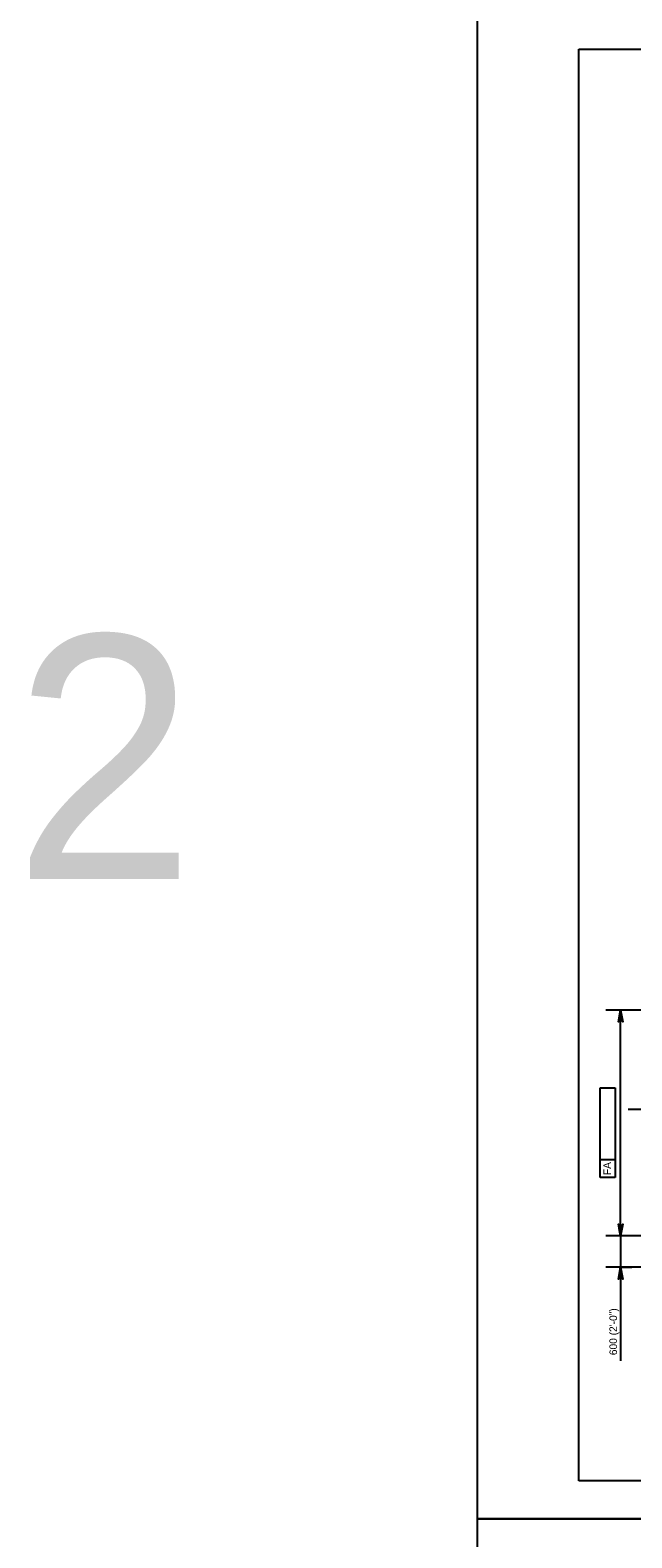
# Model space of a CAD drawing. Extents: x 634540 to 640306, y 296059 to 300275.
# Drawn here: x 638259 to 638496, y 297240 to 297834 of the extents above; entities that cross this region are included whole.
import ezdxf

# ---------------------------------------------------------------- set-up
doc = ezdxf.new("R2010")
doc.units = 0
for name, color, linetype in [('2', 7, 'Continuous'), ('3', 7, 'Continuous'), ('4', 7, 'Continuous'), ('PLT-BNDY', 7, 'Continuous')]:
    doc.layers.add(name, color=color, linetype=linetype)

msp = doc.modelspace()

# ---------------------------------------------------------------- linework, layer by layer
at = {"layer": '2'}
for p, q in [((638475.46, 297262.46), (638475.46, 297826.46)), ((638475.46, 297826.46), (639261.46, 297826.46)), ((639261.46, 297262.46), (638475.46, 297262.46))]:
    msp.add_line(p, q, dxfattribs=at)
at = {"layer": '3'}
for p, q in [((638640.21, 297447.85), (638486.06, 297447.85)), ((638492.17, 297447.85), (638487.41, 297447.85)), ((638499.38, 297447.85), (638487.41, 297447.85)), ((638491.84, 297358.89), (638491.84, 297447.85)), ((638483.77, 297417.29), (638489.67, 297417.29)), ((638483.77, 297388.84), (638483.77, 297417.29)), ((638489.67, 297417.29), (638489.67, 297381.99)), ((638574.09, 297408.72), (638494.78, 297408.72)), ((638483.77, 297381.99), (638483.77, 297388.84)), ((638489.67, 297388.84), (638483.77, 297388.84)), ((638489.67, 297381.99), (638483.77, 297381.99)), ((638574.09, 297358.89), (638486.06, 297358.89)), ((638492.17, 297358.89), (638487.41, 297358.89)), ((638499.38, 297358.89), (638487.41, 297358.89)), ((638491.84, 297358.89), (638491.84, 297346.59)), ((638574.09, 297346.59), (638486.06, 297346.59)), ((638491.24, 297346.59), (638496.27, 297346.59)), ((638491.84, 297346.59), (638491.84, 297309.63))]:
    msp.add_line(p, q, dxfattribs=at)
for points in [[(638491.84, 297447.85), (638492.71, 297443.19), (638492.46, 297443.54), (638492.15, 297443.73), (638491.84, 297443.78), (638491.53, 297443.73), (638491.21, 297443.54), (638490.97, 297443.19), (638491.84, 297447.85), (638491.21, 297443.54), (638491.53, 297443.73), (638491.84, 297447.85), (638491.84, 297443.78), (638492.15, 297443.73), (638491.84, 297447.85), (638492.46, 297443.54)], [(638491.84, 297358.89), (638490.97, 297363.55), (638491.21, 297363.19), (638491.53, 297363.01), (638491.84, 297362.95), (638492.15, 297363.01), (638492.46, 297363.19), (638492.71, 297363.55), (638491.84, 297358.89), (638492.46, 297363.19), (638492.15, 297363.01), (638491.84, 297358.89), (638491.84, 297362.95), (638491.53, 297363.01), (638491.84, 297358.89), (638491.21, 297363.19)], [(638491.84, 297346.59), (638492.71, 297341.93), (638492.46, 297342.29), (638492.15, 297342.47), (638491.84, 297342.53), (638491.53, 297342.47), (638491.21, 297342.29), (638490.97, 297341.93), (638491.84, 297346.59), (638491.21, 297342.29), (638491.53, 297342.47), (638491.84, 297346.59), (638491.84, 297342.53), (638492.15, 297342.47), (638491.84, 297346.59), (638492.46, 297342.29)]]:
    msp.add_lwpolyline(points, dxfattribs=at)
for points in [[(638491.35, 297444.89), (638492.33, 297444.89), (638491.84, 297447.85)], [(638491.35, 297361.84), (638492.33, 297361.84), (638491.84, 297358.89)], [(638491.35, 297343.63), (638492.33, 297343.63), (638491.84, 297346.59)]]:
    msp.add_lwpolyline(points, close=True, dxfattribs=at)
at = {"layer": 'PLT-BNDY'}
for points in [[(638435.46, 297841.46), (639276.46, 297841.46), (639276.46, 297247.46), (638435.46, 297247.46)], [(638435.46, 297247.46), (639276.46, 297247.46), (639276.46, 296653.46), (638435.46, 296653.46)]]:
    msp.add_lwpolyline(points, close=True, dxfattribs=at)

# ---------------------------------------------------------------- texts
at = {"layer": '3'}
for s, height, p in [('FA', 3, (638488.06, 297382.87)), ('600 (2\'-0")', 3.0001, (638490.45, 297311.93))]:
    msp.add_text(s, height=height, rotation=90, dxfattribs=at).set_placement(p)
at = {"layer": '4'}
msp.add_text('2', height=96, dxfattribs=at).set_placement((638252.88, 297499.52))

doc.saveas('drawing.dxf')
